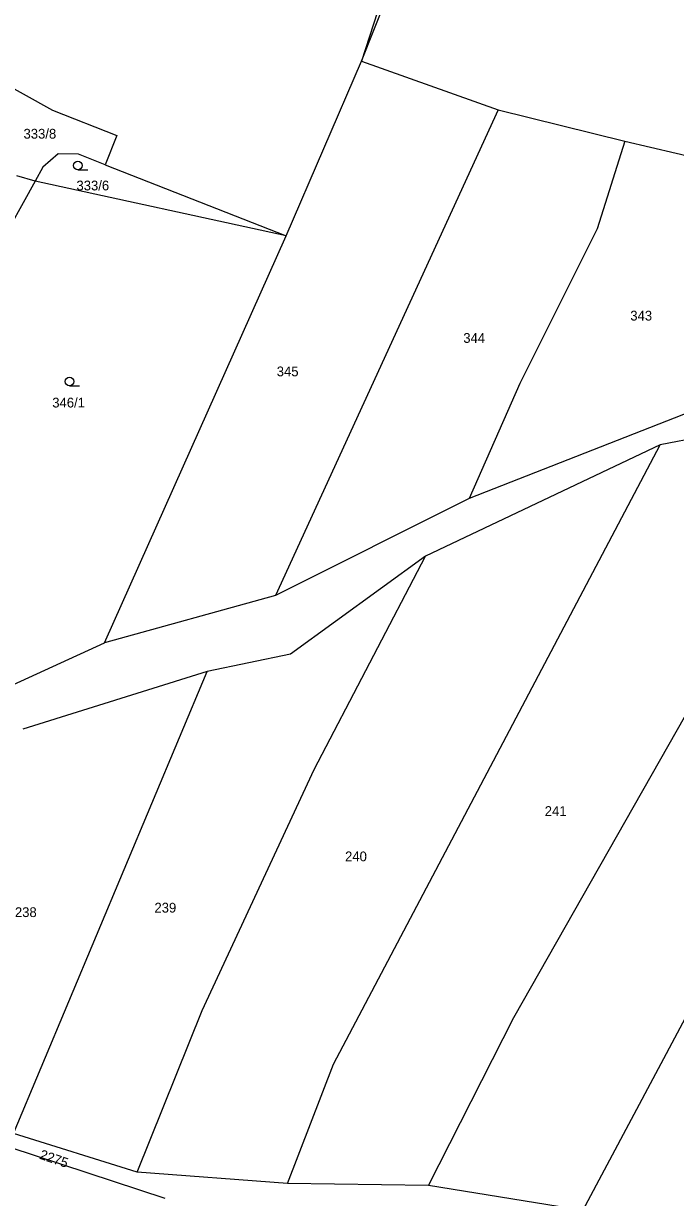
# Model space of a CAD drawing. Extents: x -725728 to -720881, y -1068679 to -1063504.
# Drawn here: x -722298.6 to -722185.2, y -1065694 to -1065489.8 of the extents above; entities that cross this region are included whole.
import ezdxf

# ---------------------------------------------------------------- set-up
doc = ezdxf.new("R2010")
doc.units = 0
for name, color, linetype in [('Hranice parcel', 7, 'Continuous'), ('Parcelní čísla', 7, 'Continuous'), ('Značky kultur', 7, 'Continuous')]:
    doc.layers.add(name, color=color, linetype=linetype)

# ---------------------------------------------------------------- blocks, each defined once
blk = doc.blocks.new('3.04_2')
at = {"layer": 'Značky kultur'}
blk.add_line((0.001, 0), (0.176, 0), dxfattribs=at)
blk.add_circle((0.001, 0.075), 0.075, dxfattribs=at)

msp = doc.modelspace()

# ---------------------------------------------------------------- linework, layer by layer
at = {"layer": 'Hranice parcel'}
for p, q in [((-722239.79, -1065496.32), (-722216.02, -1065436.03)), ((-722252.9, -1065526.72), (-722239.79, -1065496.32)), ((-722239.79, -1065496.32), (-722216.01, -1065504.8)), ((-722216.01, -1065504.8), (-722254.77, -1065589.25)), ((-722216.01, -1065504.8), (-722193.97, -1065510.25)), ((-722193.97, -1065510.25), (-722166.6, -1065516.68)), ((-722284.4, -1065514.37), (-722252.9, -1065526.72)), ((-722296.61, -1065517.21), (-722307.04, -1065536.03)), ((-722296.61, -1065517.21), (-722299.77, -1065516.27)), ((-722252.9, -1065526.72), (-722296.61, -1065517.21)), ((-722284.51, -1065597.51), (-722252.9, -1065526.72)), ((-722182.47, -1065557.27), (-722221.1, -1065572.41)), ((-722157.07, -1065557.16), (-722187.87, -1065563.07)), ((-722187.87, -1065563.07), (-722228.7, -1065582.42)), ((-722221.1, -1065572.41), (-722254.77, -1065589.25)), ((-722254.77, -1065589.25), (-722284.51, -1065597.51)), ((-722300.37, -1065682.81), (-722266.67, -1065602.49)), ((-722266.67, -1065602.49), (-722298.73, -1065612.48)), ((-722278.84, -1065689.57), (-722300.37, -1065682.81)), ((-722300.98, -1065685.19), (-722274.03, -1065694.06)), ((-722252.7, -1065691.54), (-722278.84, -1065689.57)), ((-722228.16, -1065691.88), (-722252.7, -1065691.54)), ((-722201.3, -1065696.18), (-722228.16, -1065691.88))]:
    msp.add_line(p, q, dxfattribs=at)
for points in [[(-722224.06, -1065436.13), (-722227.38, -1065458.03), (-722239.79, -1065496.32)], [(-722313.55, -1065493.79), (-722293.6, -1065504.85), (-722282.39, -1065509.25), (-722284.4, -1065514.37)], [(-722193.97, -1065510.25), (-722198.82, -1065525.52), (-722212.26, -1065552.41), (-722221.1, -1065572.41)], [(-722284.4, -1065514.37), (-722289.05, -1065512.54), (-722292.57, -1065512.49), (-722295.25, -1065514.77), (-722296.61, -1065517.21)], [(-722201.3, -1065696.18), (-722138.26, -1065577.94), (-722128.23, -1065555.01)], [(-722228.16, -1065691.88), (-722213.3, -1065662.67), (-722183.39, -1065609.99), (-722157.07, -1065557.16)], [(-722252.7, -1065691.54), (-722244.68, -1065670.76), (-722187.87, -1065563.07)], [(-722278.84, -1065689.57), (-722267.56, -1065661.44), (-722248.04, -1065619.51), (-722228.7, -1065582.42)], [(-722228.7, -1065582.42), (-722252.16, -1065599.45), (-722266.67, -1065602.49)], [(-722345.37, -1065616.95), (-722314.35, -1065611.11), (-722284.51, -1065597.51)]]:
    msp.add_lwpolyline(points, dxfattribs=at)

# ---------------------------------------------------------------- block references
at = {"layer": 'Značky kultur', "xscale": 10, "yscale": 10}
for p in [(-722289.2, -1065515.24), (-722290.65, -1065552.81)]:
    msp.add_blockref('3.04_2', p, dxfattribs=at)

# ---------------------------------------------------------------- texts
at = {"layer": 'Parcelní čísla'}
for s, p in [('333/8', (-722298.62, -1065509.82)), ('333/6', (-722289.41, -1065518.82)), ('343', (-722193.04, -1065541.45)), ('344', (-722222.1, -1065545.33)), ('345', (-722254.56, -1065551.15)), ('346/1', (-722293.62, -1065556.57)), ('241', (-722207.93, -1065627.6)), ('240', (-722242.67, -1065635.48)), ('239', (-722275.84, -1065644.4)), ('238', (-722300.12, -1065645.18))]:
    msp.add_text(s, height=1.7, dxfattribs=at).set_placement(p)
msp.add_text('2275', height=1.7, rotation=341, dxfattribs=at).set_placement((-722295.97, -1065687.17))

doc.saveas('drawing.dxf')
